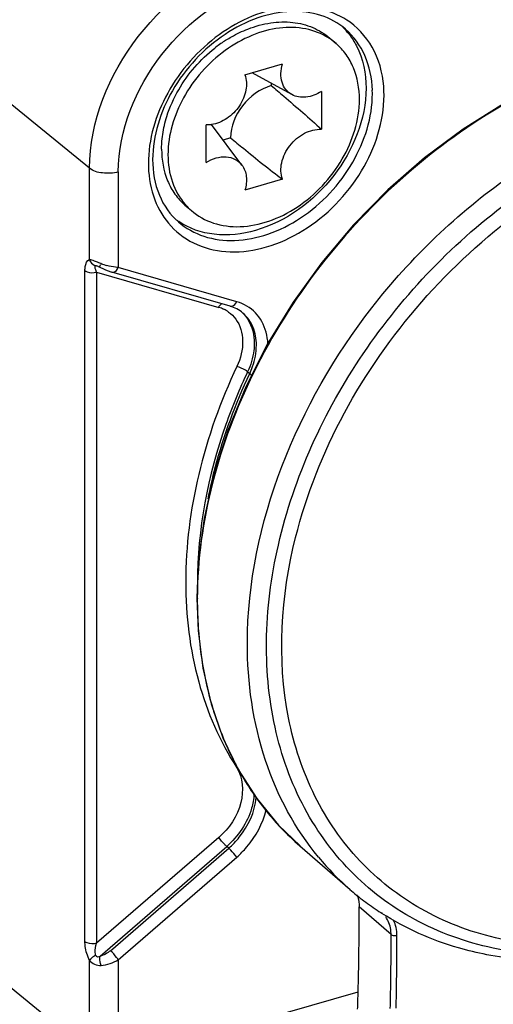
# Model space of a CAD drawing. Header units: millimetres. Extents: x 0 to 420, y 0 to 297.
# Tile 308 of 502: x 356.05 to 357.16, y 131.95 to 134.26. Entities that reach past the tile are written whole.
import ezdxf

# ---------------------------------------------------------------- set-up
doc = ezdxf.new("R2010")
doc.units = ezdxf.units.MM
doc.header["$LTSCALE"] = 23.1
doc.layers.get('0').update_dxf_attribs({"linetype": 'CONTINUOUS'})

msp = doc.modelspace()

# ---------------------------------------------------------------- linework, layer by layer
at = {"color": 7, "linetype": 'CONTINUOUS'}
for p, q in [((356.777, 134.2213), (356.792, 134.2084)), ((356.2122, 133.9149), (355.8456, 134.214)), ((356.5776, 134.1347), (356.6661, 134.1603)), ((356.6881, 134.0882), (356.5944, 134.1396)), ((356.6394, 134.1149), (356.6394, 134.1093)), ((356.7575, 134.0952), (356.7575, 134.0067)), ((356.8775, 134.0904), (356.8773, 134.0987)), ((356.9048, 134.0867), (356.9046, 134.0956)), ((357.1856, 134.0666), (357.0912, 134.0072)), ((356.4861, 133.9284), (356.4861, 134.0169)), ((356.5706, 133.9224), (356.4989, 134.0176)), ((357.0912, 134.0072), (357.0004, 133.9395)), ((356.5441, 133.9865), (356.5262, 133.9813)), ((356.3506, 133.9267), (356.3508, 133.9178)), ((357.0004, 133.9395), (356.9141, 133.864)), ((356.2122, 133.7), (356.2122, 133.9149)), ((356.2798, 133.9063), (356.2798, 133.6814)), ((356.6661, 133.8889), (356.5776, 133.8633)), ((356.9141, 133.864), (356.8331, 133.7816)), ((356.4366, 133.8283), (356.4516, 133.8153)), ((356.8331, 133.7816), (356.7584, 133.6931)), ((356.7584, 133.6931), (356.6909, 133.5995)), ((356.2013, 132.095), (356.2013, 133.6741)), ((356.2284, 133.6707), (356.2266, 133.6758)), ((356.2284, 133.6707), (356.516, 133.5876)), ((356.2284, 133.6707), (356.2284, 132.0916)), ((356.2289, 133.6856), (356.2292, 133.6855)), ((356.2292, 133.6855), (356.2301, 133.6851)), ((356.2301, 133.6851), (356.2313, 133.6846)), ((356.2313, 133.6846), (356.2328, 133.6839)), ((356.2328, 133.6839), (356.2345, 133.6831)), ((356.2345, 133.6831), (356.2362, 133.6822)), ((356.2363, 133.6822), (356.2376, 133.6815)), ((356.2376, 133.6815), (356.2435, 133.6787)), ((356.2435, 133.6787), (356.2496, 133.676)), ((356.2496, 133.676), (356.2558, 133.6736)), ((356.2558, 133.6736), (356.262, 133.6715)), ((356.262, 133.6715), (356.2643, 133.6708)), ((356.5428, 133.5904), (356.2643, 133.6708)), ((356.5583, 133.601), (356.2798, 133.6814)), ((356.6909, 133.5995), (356.6311, 133.5017)), ((356.6311, 133.5017), (356.5798, 133.4008)), ((356.5838, 133.436), (356.5888, 133.4317)), ((356.5798, 133.4008), (356.5375, 133.2979)), ((356.5375, 133.2979), (356.5046, 133.1942)), ((356.5046, 133.1942), (356.4814, 133.0907)), ((356.4814, 133.0907), (356.4679, 132.9886)), ((356.4679, 132.9886), (356.4643, 132.9032)), ((356.4643, 132.9032), (356.4673, 132.8262)), ((356.4656, 132.9032), (356.4656, 132.9007)), ((356.4657, 132.9032), (356.4656, 132.9007)), ((356.4673, 132.8262), (356.4785, 132.7387)), ((356.4785, 132.7387), (356.4981, 132.6548)), ((356.4981, 132.6548), (356.5259, 132.5752)), ((356.5259, 132.5752), (356.5617, 132.5007)), ((356.5617, 132.5007), (356.6053, 132.432)), ((356.6053, 132.432), (356.6563, 132.3696)), ((356.6563, 132.3696), (356.7073, 132.3208)), ((356.516, 132.3406), (356.2284, 132.0916)), ((356.2368, 132.0615), (356.5347, 132.3195)), ((356.2612, 132.074), (356.5397, 132.3151)), ((356.5397, 132.3151), (356.5347, 132.3195)), ((356.7069, 132.3204), (356.8248, 132.2181)), ((356.2798, 132.0528), (356.5583, 132.294)), ((356.9214, 132.1122), (356.8464, 132.1773)), ((356.8998, 132.1617), (356.8982, 132.1628)), ((356.9005, 132.1626), (356.8989, 132.1636)), ((355.8456, 132.1355), (356.2122, 131.8364)), ((356.2122, 131.8364), (356.2122, 132.0513)), ((356.2798, 132.0528), (356.2798, 131.8279)), ((356.5687, 131.8983), (356.8437, 131.9776))]:
    msp.add_line(p, q, dxfattribs=at)
for centre, radius, start, end in [((356.6867, 134.1258), 0.1713, 37.4941, 44.9283), ((356.6953, 134.0964), 0.1479, 56.8211, 57.7117), ((356.708, 133.9413), 0.3259, 123.1516, 128.184), ((356.7026, 133.9494), 0.3162, 122.273, 123.1308), ((356.6958, 134.0972), 0.1471, 49.1241, 56.8228), ((356.6299, 133.9267), 0.2794, 178.1231, 179.9945), ((356.5478, 133.9263), 0.1469, 221.4041, 229.1018), ((356.5176, 133.9302), 0.1701, 233.3536, 235.7636), ((355.1717, 130.9235), 2.9658, 68.9037, 69.1289), ((356.3514, 133.6395), 0.1232, 155.5864, 156.9836), ((356.2943, 133.8376), 0.1571, 249.4894, 254.723), ((356.494, 133.5113), 0.0794, 64.5137, 73.9345), ((356.4958, 133.5152), 0.0751, 54.9034, 64.4948), ((356.5124, 133.5146), 0.0847, 44.5823, 46.9026), ((357.2545, 132.8712), 0.7861, 197.0614, 197.4644), ((357.2263, 132.8619), 0.7564, 197.4314, 203.1916), ((357.1945, 132.8487), 0.722, 203.2259, 204.8314), ((357.1776, 132.8408), 0.7033, 204.8228, 209.736), ((356.5777, 132.4813), 0.0299, 127.3239, 129.7944), ((357.1643, 132.8334), 0.6881, 209.7468, 212.2714), ((357.1546, 132.8272), 0.6766, 212.2681, 216.4582), ((357.1457, 132.8207), 0.6656, 216.4629, 219.6217), ((357.1392, 132.8153), 0.6572, 219.622, 223.3625), ((357.1332, 132.8096), 0.6488, 223.3625, 228.9322), ((357.2538, 132.7101), 0.6528, 219.632, 228.9134), ((357.2475, 132.7034), 0.6437, 228.9405, 230.7752), ((357.2466, 132.7022), 0.6422, 230.7754, 232.7042), ((356.7796, 132.1803), 0.0665, 17.0024, 22.2288), ((357.247, 132.7028), 0.6429, 232.7081, 236.583), ((349.9445, 132.1627), 6.9019, 359.94199, 0.1215), ((357.25, 132.7074), 0.6484, 236.5807, 237.1397), ((349.853, 132.1631), 6.9934, 358.48077, 359.93918), ((349.9679, 132.0977), 6.9536, 359.19436, 359.94129), ((350.0196, 132.0975), 6.9019, 359.94199, 0.12204), ((349.9856, 132.0957), 6.9495, 359.24258, 0.12105), ((349.8982, 132.0986), 7.0233, 358.69052, 359.19477), ((349.907, 132.0967), 7.0281, 358.71334, 359.24323), ((349.7532, 132.1655), 7.0933, 358.14667, 358.48342)]:
    msp.add_arc(centre, radius, start, end, dxfattribs=at)
for points, knots in [([(356.2527, 134.7385), (356.14, 134.706), (355.9404, 134.5597), (355.8456, 134.3285), (355.8456, 134.214)], [0, 0, 0, 0, 0.505913, 1, 1, 1, 1]), ([(356.2122, 133.9149), (356.2122, 134.025), (356.3032, 134.2471), (356.4951, 134.3877), (356.6033, 134.4189)], [0, 0, 0, 0, 0.494087, 1, 1, 1, 1]), ([(356.2798, 133.9063), (356.2798, 134.0042), (356.3608, 134.2017), (356.5314, 134.3268), (356.6277, 134.3546)], [0, 0, 0, 0, 0.494087, 1, 1, 1, 1]), ([(356.8249, 134.2584), (356.8057, 134.2722), (356.7601, 134.293), (356.6827, 134.2982), (356.6018, 134.2791), (356.4966, 134.2233), (356.3922, 134.1115), (356.3526, 133.9935), (356.3507, 133.9359)], [0, 0, 0, 0, 0.105107, 0.217396, 0.339479, 0.470544, 0.743117, 1, 1, 1, 1]), ([(356.8141, 134.2422), (356.7975, 134.2566), (356.7561, 134.2793), (356.6829, 134.2876), (356.6045, 134.2712), (356.5008, 134.2179), (356.3982, 134.1083), (356.3606, 133.9916), (356.3606, 133.9354)], [0, 0, 0, 0, 0.10105, 0.210314, 0.331651, 0.464013, 0.741593, 1, 1, 1, 1]), ([(356.7743, 134.2215), (356.7581, 134.2318), (356.7199, 134.2464), (356.6567, 134.2475), (356.5914, 134.2293), (356.529, 134.1936), (356.4742, 134.1433), (356.4186, 134.0648), (356.3966, 133.993), (356.3966, 133.9468)], [0, 0, 0, 0, 0.105456, 0.218655, 0.341627, 0.473134, 0.609596, 0.746247, 1, 1, 1, 1]), ([(356.5847, 134.2425), (356.6019, 134.2492), (356.6368, 134.2588), (356.6893, 134.2605), (356.7376, 134.2485), (356.7652, 134.2315), (356.777, 134.2213)], [0, 0, 0, 0, 0.273881, 0.529686, 0.769567, 1, 1, 1, 1]), ([(356.9047, 134.0957), (356.9036, 134.1278), (356.8903, 134.1907), (356.8491, 134.2409), (356.8249, 134.2584)], [0, 0, 0, 0, 0.518794, 1, 1, 1, 1]), ([(357.9408, 134.199), (357.8632, 134.2191), (357.6944, 134.2343), (357.4373, 134.1867), (357.1832, 134.0741), (356.8691, 133.8474), (356.5706, 133.4638), (356.4662, 133.0851), (356.4656, 132.9032)], [0, 0, 0, 0, 0.109257, 0.226985, 0.352963, 0.484989, 0.751927, 1, 1, 1, 1]), ([(356.5338, 134.2167), (356.5379, 134.2193), (356.5542, 134.2291), (356.5714, 134.2374), (356.5847, 134.2425)], [0, 0, 0, 0, 0.254451, 1, 1, 1, 1]), ([(356.8774, 134.0988), (356.8764, 134.1264), (356.8659, 134.1803), (356.8335, 134.2253), (356.8141, 134.2422)], [0, 0, 0, 0, 0.51859, 1, 1, 1, 1]), ([(356.8227, 134.2301), (356.8292, 134.2216), (356.8532, 134.1836), (356.8625, 134.1374), (356.8625, 134.1034)], [0, 0, 0, 0, 0.239274, 1, 1, 1, 1]), ([(356.847, 134.0768), (356.847, 134.1021), (356.8405, 134.1401), (356.8168, 134.1831), (356.8008, 134.2008), (356.792, 134.2084)], [0, 0, 0, 0, 0.518318, 0.761979, 1, 1, 1, 1]), ([(356.6881, 134.0882), (356.6826, 134.0912), (356.6726, 134.0996), (356.6636, 134.1175), (356.6612, 134.1386), (356.6638, 134.1531), (356.6661, 134.1603)], [0, 0, 0, 0, 0.229498, 0.466171, 0.721774, 1, 1, 1, 1]), ([(356.5776, 134.1347), (356.5817, 134.1236), (356.5827, 134.0968), (356.5665, 134.0599), (356.5375, 134.0304), (356.5118, 134.0194), (356.4989, 134.0175)], [0, 0, 0, 0, 0.227, 0.484775, 0.751884, 1, 1, 1, 1]), ([(356.6394, 134.1093), (356.613, 134.1017), (356.5663, 134.0674), (356.5441, 134.0133), (356.5441, 133.9865)], [0, 0, 0, 0, 0.505913, 1, 1, 1, 1]), ([(356.6394, 134.1093), (356.6493, 134.101), (356.6892, 134.0674), (356.7285, 134.0332), (356.7575, 134.0067)], [0, 0, 0, 0, 0.24752, 1, 1, 1, 1]), ([(356.3882, 134.0156), (356.3898, 134.0228), (356.3978, 134.052), (356.4103, 134.0799), (356.4218, 134.0997)], [0, 0, 0, 0, 0.243835, 1, 1, 1, 1]), ([(356.4039, 133.7787), (356.4209, 133.7603), (356.4645, 133.7297), (356.545, 133.7135), (356.6318, 133.7263), (356.7473, 133.7795), (356.8625, 133.897), (356.9048, 134.0248), (356.9048, 134.0867)], [0, 0, 0, 0, 0.104805, 0.215055, 0.335402, 0.466095, 0.741129, 1, 1, 1, 1]), ([(356.4213, 133.7886), (356.4386, 133.7736), (356.4812, 133.75), (356.5558, 133.7411), (356.6348, 133.7571), (356.7382, 133.8096), (356.8404, 133.9184), (356.8775, 134.0344), (356.8775, 134.0904)], [0, 0, 0, 0, 0.104878, 0.216379, 0.337976, 0.4692, 0.743068, 1, 1, 1, 1]), ([(356.8625, 134.1034), (356.8625, 134.0303), (356.802, 133.8828), (356.6746, 133.7893), (356.6027, 133.7686)], [0, 0, 0, 0, 0.494087, 1, 1, 1, 1]), ([(356.7575, 134.0952), (356.7466, 134.0884), (356.7234, 134.0791), (356.6979, 134.0828), (356.6881, 134.0882)], [0, 0, 0, 0, 0.535507, 1, 1, 1, 1]), ([(356.4516, 133.8153), (356.4666, 133.8023), (356.5035, 133.7818), (356.5682, 133.7741), (356.6367, 133.788), (356.7031, 133.8217), (356.7622, 133.8721), (356.8228, 133.9529), (356.847, 134.0282), (356.847, 134.0768)], [0, 0, 0, 0, 0.10469, 0.21599, 0.337371, 0.46836, 0.60546, 0.743529, 1, 1, 1, 1]), ([(356.5834, 132.7983), (356.5837, 133.0785), (356.7345, 133.439), (357.0225, 133.7566), (357.2473, 133.9426), (357.4445, 134.0417), (357.5803, 134.0809)], [0, 0, 0, 0, 0.490612, 0.622209, 0.752423, 1, 1, 1, 1]), ([(356.3816, 133.9598), (356.3816, 133.9644), (356.3822, 133.9831), (356.385, 134.0018), (356.3882, 134.0156)], [0, 0, 0, 0, 0.243861, 1, 1, 1, 1]), ([(356.4989, 134.0175), (356.4978, 134.0174), (356.4936, 134.0169), (356.4893, 134.0167), (356.4861, 134.0169)], [0, 0, 0, 0, 0.255353, 1, 1, 1, 1]), ([(356.6661, 133.8889), (356.6615, 133.9011), (356.6613, 133.9307), (356.6778, 133.9633), (356.6987, 133.9851), (356.7225, 134.0014), (356.744, 134.0074), (356.7575, 134.0067)], [0, 0, 0, 0, 0.229925, 0.492177, 0.62798, 0.760469, 1, 1, 1, 1]), ([(356.5441, 133.9865), (356.554, 133.9782), (356.5941, 133.945), (356.6348, 133.9125), (356.6661, 133.8889)], [0, 0, 0, 0, 0.247792, 1, 1, 1, 1]), ([(356.6968, 133.0458), (356.7478, 133.2491), (356.9585, 133.6308), (357.3085, 133.8905), (357.503, 133.9682)], [0, 0, 0, 0, 0.500233, 1, 1, 1, 1]), ([(356.3816, 133.9598), (356.3816, 133.9345), (356.3881, 133.8965), (356.4118, 133.8535), (356.4278, 133.8359), (356.4366, 133.8283)], [0, 0, 0, 0, 0.518319, 0.761979, 1, 1, 1, 1]), ([(356.3966, 133.9468), (356.3966, 133.9249), (356.4028, 133.8823), (356.4242, 133.8444), (356.4376, 133.8291)], [0, 0, 0, 0, 0.518833, 1, 1, 1, 1]), ([(356.3606, 133.9354), (356.3606, 133.9069), (356.3695, 133.8518), (356.4018, 133.8055), (356.4213, 133.7886)], [0, 0, 0, 0, 0.524994, 1, 1, 1, 1]), ([(356.4861, 133.9284), (356.4935, 133.933), (356.5088, 133.9401), (356.533, 133.9432), (356.5551, 133.9375), (356.5664, 133.9279), (356.5706, 133.9224)], [0, 0, 0, 0, 0.281703, 0.539416, 0.774577, 1, 1, 1, 1]), ([(356.5706, 133.9224), (356.5763, 133.9147), (356.5836, 133.8945), (356.5807, 133.8737), (356.5776, 133.8633)], [0, 0, 0, 0, 0.469288, 1, 1, 1, 1]), ([(356.2798, 133.9063), (356.2679, 133.9029), (356.2443, 133.9016), (356.2206, 133.9081), (356.2122, 133.9149)], [0, 0, 0, 0, 0.536442, 1, 1, 1, 1]), ([(356.3507, 133.9178), (356.3516, 133.8917), (356.3606, 133.841), (356.3874, 133.7965), (356.4039, 133.7787)], [0, 0, 0, 0, 0.517766, 1, 1, 1, 1]), ([(356.8421, 132.2456), (356.7955, 132.2901), (356.7138, 132.3965), (356.6416, 132.5893), (356.62, 132.8058), (356.6605, 133.1176), (356.8353, 133.4992), (357.0716, 133.7446), (357.2086, 133.8442)], [0, 0, 0, 0, 0.105134, 0.21479, 0.331553, 0.456274, 0.723837, 1, 1, 1, 1]), ([(356.6027, 133.7686), (356.5713, 133.7595), (356.5078, 133.7519), (356.4463, 133.773), (356.4219, 133.7896)], [0, 0, 0, 0, 0.525191, 1, 1, 1, 1]), ([(356.2013, 133.6741), (356.2015, 133.6773), (356.2018, 133.6864), (356.206, 133.6984), (356.2122, 133.7)], [0, 0, 0, 0, 0.330836, 1, 1, 1, 1]), ([(356.2122, 133.7), (356.2127, 133.6982), (356.2154, 133.6919), (356.2216, 133.6869), (356.2265, 133.6858)], [0, 0, 0, 0, 0.271647, 1, 1, 1, 1]), ([(356.2283, 133.6946), (356.2267, 133.6952), (356.2214, 133.6973), (356.2161, 133.6992), (356.2122, 133.7)], [0, 0, 0, 0, 0.300885, 1, 1, 1, 1]), ([(356.2013, 133.6741), (356.2028, 133.6729), (356.2112, 133.6687), (356.2213, 133.6686), (356.2284, 133.6707)], [0, 0, 0, 0, 0.203754, 1, 1, 1, 1]), ([(356.2266, 133.6758), (356.2263, 133.6769), (356.2256, 133.6799), (356.2245, 133.6847), (356.2265, 133.6858)], [0, 0, 0, 0, 0.348389, 1, 1, 1, 1]), ([(356.2265, 133.6858), (356.2267, 133.6859), (356.2277, 133.6858), (356.2285, 133.6856), (356.229, 133.6855)], [0, 0, 0, 0, 0.368993, 1, 1, 1, 1]), ([(356.2363, 133.6822), (356.2359, 133.6824), (356.2372, 133.685), (356.2375, 133.6864), (356.238, 133.6877)], [0, 0, 0, 0, 0.270429, 1, 1, 1, 1]), ([(356.2798, 133.6814), (356.2777, 133.6815), (356.2686, 133.6823), (356.2597, 133.6842), (356.2529, 133.6861)], [0, 0, 0, 0, 0.230249, 1, 1, 1, 1]), ([(356.2643, 133.6708), (356.2657, 133.6704), (356.2725, 133.6705), (356.2775, 133.6767), (356.2798, 133.6814)], [0, 0, 0, 0, 0.209438, 1, 1, 1, 1]), ([(356.5428, 133.5904), (356.5441, 133.5901), (356.551, 133.5901), (356.556, 133.5963), (356.5583, 133.601)], [0, 0, 0, 0, 0.207464, 1, 1, 1, 1]), ([(356.5728, 133.5741), (356.5771, 133.5697), (356.5932, 133.5493), (356.5996, 133.5223), (356.5996, 133.5027)], [0, 0, 0, 0, 0.239413, 1, 1, 1, 1]), ([(356.6046, 133.4984), (356.6046, 133.513), (356.5999, 133.5415), (356.5831, 133.5655), (356.5729, 133.5743)], [0, 0, 0, 0, 0.520071, 1, 1, 1, 1]), ([(356.6317, 133.5023), (356.6308, 133.5203), (356.6222, 133.5554), (356.5968, 133.582), (356.5824, 133.5906)], [0, 0, 0, 0, 0.517601, 1, 1, 1, 1]), ([(356.556, 133.56), (356.5666, 133.5456), (356.5777, 133.5058), (356.5674, 133.4673), (356.5586, 133.4486)], [0, 0, 0, 0, 0.46391, 1, 1, 1, 1]), ([(356.5996, 133.5027), (356.5996, 133.4972), (356.5982, 133.4743), (356.5912, 133.4518), (356.5838, 133.436)], [0, 0, 0, 0, 0.239216, 1, 1, 1, 1]), ([(356.5888, 133.4317), (356.5914, 133.4371), (356.6001, 133.4583), (356.6046, 133.4814), (356.6046, 133.4984)], [0, 0, 0, 0, 0.26133, 1, 1, 1, 1]), ([(356.5586, 133.4486), (356.5203, 133.3672), (356.4609, 133.2014), (356.4282, 132.9477), (356.4567, 132.7092), (356.5185, 132.5663), (356.5586, 132.5043)], [0, 0, 0, 0, 0.274617, 0.533416, 0.774416, 1, 1, 1, 1]), ([(356.5838, 133.436), (356.5647, 133.3955), (356.4994, 133.2372), (356.4657, 133.0646), (356.4657, 132.9381)], [0, 0, 0, 0, 0.26133, 1, 1, 1, 1]), ([(356.5838, 133.436), (356.5822, 133.4374), (356.5745, 133.4427), (356.5657, 133.4468), (356.5586, 133.4486)], [0, 0, 0, 0, 0.217718, 1, 1, 1, 1]), ([(356.491, 133.1369), (356.4958, 133.1617), (356.5191, 133.2628), (356.5554, 133.3608), (356.5888, 133.4317)], [0, 0, 0, 0, 0.244345, 1, 1, 1, 1]), ([(357.5727, 132.1143), (357.4415, 132.0809), (357.2335, 132.0697), (356.9887, 132.1636), (356.8406, 132.2797), (356.7329, 132.4365), (356.6482, 132.6937), (356.6623, 132.9085), (356.6968, 133.0458)], [0, 0, 0, 0, 0.256973, 0.375679, 0.491432, 0.608701, 0.73148, 1, 1, 1, 1]), ([(356.4656, 132.9007), (356.4656, 132.8781), (356.4685, 132.7903), (356.4839, 132.7029), (356.503, 132.6406)], [0, 0, 0, 0, 0.257886, 1, 1, 1, 1]), ([(356.751, 132.2937), (356.6957, 132.3604), (356.6085, 132.5234), (356.5833, 132.705), (356.5834, 132.7983)], [0, 0, 0, 0, 0.481487, 1, 1, 1, 1]), ([(356.5586, 132.5043), (356.5734, 132.4813), (356.5766, 132.4137), (356.5405, 132.3618), (356.516, 132.3406)], [0, 0, 0, 0, 0.458078, 1, 1, 1, 1]), ([(356.5993, 132.4419), (356.5986, 132.4308), (356.5899, 132.3845), (356.5616, 132.3428), (356.5347, 132.3195)], [0, 0, 0, 0, 0.238159, 1, 1, 1, 1]), ([(356.5397, 132.3151), (356.5487, 132.3229), (356.5804, 132.3558), (356.6011, 132.4007), (356.6041, 132.4344)], [0, 0, 0, 0, 0.260129, 1, 1, 1, 1]), ([(356.5583, 132.294), (356.5668, 132.3014), (356.5979, 132.3326), (356.6199, 132.3733), (356.6274, 132.4052)], [0, 0, 0, 0, 0.256025, 1, 1, 1, 1]), ([(356.5347, 132.3195), (356.5331, 132.3208), (356.5264, 132.3274), (356.5202, 132.3346), (356.516, 132.3406)], [0, 0, 0, 0, 0.219179, 1, 1, 1, 1]), ([(356.5583, 132.294), (356.5541, 132.3), (356.548, 132.3072), (356.5412, 132.3138), (356.5397, 132.3151)], [0, 0, 0, 0, 0.780821, 1, 1, 1, 1]), ([(357.1854, 132.0754), (357.1208, 132.087), (356.996, 132.1268), (356.8881, 132.2018), (356.8421, 132.2456)], [0, 0, 0, 0, 0.508017, 1, 1, 1, 1]), ([(357.1463, 132.0646), (357.124, 132.0689), (357.0378, 132.0895), (356.9553, 132.1261), (356.8998, 132.1617)], [0, 0, 0, 0, 0.256106, 1, 1, 1, 1]), ([(356.9214, 132.1122), (356.9214, 132.1161), (356.9204, 132.1306), (356.9151, 132.145), (356.9087, 132.1535)], [0, 0, 0, 0, 0.265584, 1, 1, 1, 1]), ([(356.2284, 132.0916), (356.2213, 132.0895), (356.2112, 132.0896), (356.2028, 132.0938), (356.2013, 132.095)], [0, 0, 0, 0, 0.796248, 1, 1, 1, 1]), ([(356.2122, 132.0513), (356.2068, 132.0615), (356.2024, 132.0764), (356.2015, 132.0914), (356.2013, 132.095)], [0, 0, 0, 0, 0.761656, 1, 1, 1, 1]), ([(356.2265, 132.0633), (356.2259, 132.0654), (356.2246, 132.0749), (356.2262, 132.0846), (356.2284, 132.0916)], [0, 0, 0, 0, 0.229495, 1, 1, 1, 1]), ([(356.9214, 132.1122), (356.9222, 132.1116), (356.9264, 132.1094), (356.9315, 132.1094), (356.9351, 132.1104)], [0, 0, 0, 0, 0.21128, 1, 1, 1, 1]), ([(356.2798, 132.0528), (356.2786, 132.0546), (356.2729, 132.0621), (356.2667, 132.0692), (356.2612, 132.074)], [0, 0, 0, 0, 0.230204, 1, 1, 1, 1]), ([(356.2265, 132.0633), (356.225, 132.0625), (356.2196, 132.0594), (356.2143, 132.0553), (356.2122, 132.0513)], [0, 0, 0, 0, 0.273751, 1, 1, 1, 1]), ([(356.2122, 132.0513), (356.2151, 132.0473), (356.2234, 132.0404), (356.234, 132.0392), (356.2392, 132.0395)], [0, 0, 0, 0, 0.486212, 1, 1, 1, 1]), ([(356.2265, 132.0633), (356.227, 132.0615), (356.2312, 132.0586), (356.2349, 132.0607), (356.2368, 132.0615)], [0, 0, 0, 0, 0.477083, 1, 1, 1, 1]), ([(356.2392, 132.0395), (356.2371, 132.0449), (356.2357, 132.0525), (356.2365, 132.0599), (356.2368, 132.0615)], [0, 0, 0, 0, 0.773622, 1, 1, 1, 1]), ([(357.3663, 132.0524), (357.3474, 132.0511), (357.274, 132.0481), (357.2, 132.0542), (357.1463, 132.0646)], [0, 0, 0, 0, 0.256605, 1, 1, 1, 1])]:
    msp.add_open_spline(points, degree=3, knots=knots, dxfattribs=at)
for points in [[(356.4218, 134.0997), (356.4433, 134.137), (356.4726, 134.1708), (356.5066, 134.1975)], [(356.516, 133.5876), (356.5176, 133.5909), (356.5199, 133.5941), (356.5229, 133.5962)], [(356.5824, 133.5906), (356.5749, 133.5951), (356.5667, 133.5986), (356.5583, 133.601)], [(356.539, 133.5767), (356.5455, 133.5721), (356.5513, 133.5664), (356.556, 133.56)], [(356.5729, 133.5743), (356.5643, 133.5817), (356.5537, 133.5873), (356.5428, 133.5904)], [(356.5888, 133.4317), (356.5903, 133.4304), (356.592, 133.4292), (356.5937, 133.4281)], [(356.8432, 132.1997), (356.8454, 132.1925), (356.8464, 132.1849), (356.8464, 132.1773)], [(356.9351, 132.1104), (356.9351, 132.1225), (356.9326, 132.1351), (356.9271, 132.1459)], [(356.2612, 132.074), (356.2543, 132.068), (356.2458, 132.0632), (356.2368, 132.0615)], [(356.2392, 132.0395), (356.2535, 132.0402), (356.2678, 132.0452), (356.2798, 132.0528)]]:
    msp.add_open_spline(points, degree=3, dxfattribs=at)

doc.saveas('drawing.dxf')
